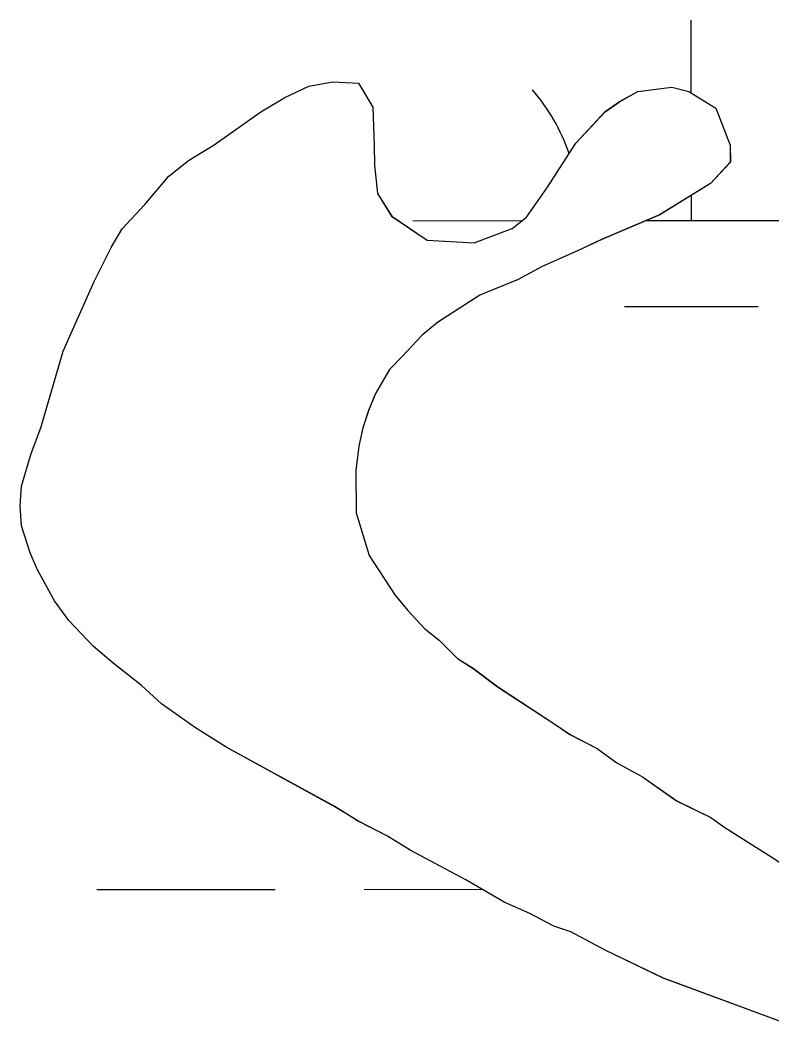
# Model space of a CAD drawing. Extents: x 3279314 to 3317160, y 734079 to 759431.
# Drawn here: x 3296364.5 to 3296499.6, y 743354.6 to 743534.7 of the extents above; entities that cross this region are included whole.
import ezdxf

# ---------------------------------------------------------------- set-up
doc = ezdxf.new("R2010")
doc.units = 0
doc.layers.add('V-SITE-VEGE', color=7, linetype='Continuous')
doc.layers.add('V-WETL-SWMP', color=7, linetype='Continuous')

msp = doc.modelspace()

# ---------------------------------------------------------------- linework, layer by layer
at = {"layer": 'V-SITE-VEGE'}
for p, q in [((3296412.07, 743520.8), (3296416.39, 743522.86)), ((3296416.39, 743522.86), (3296420.71, 743523.64)), ((3296420.71, 743523.64), (3296425.3, 743523.41)), ((3296425.3, 743523.41), (3296427.87, 743519.09)), ((3296475.48, 743521.86), (3296481.6, 743522.66)), ((3296481.6, 743522.66), (3296484.66, 743521.91)), ((3296407.75, 743518.23), (3296412.07, 743520.8)), ((3296472.18, 743520.07), (3296475.48, 743521.86)), ((3296484.66, 743521.91), (3296489.51, 743518.88)), ((3296427.87, 743519.09), (3296428.16, 743512.22)), ((3296469.64, 743518.27), (3296472.18, 743520.07)), ((3296489.51, 743518.88), (3296492.09, 743512.27)), ((3296399.37, 743512.33), (3296407.75, 743518.23)), ((3296464.33, 743512.64), (3296469.64, 743518.27)), ((3296394.8, 743509.51), (3296399.37, 743512.33)), ((3296428.16, 743512.22), (3296428.17, 743508.65)), ((3296459.27, 743504.72), (3296464.33, 743512.64)), ((3296492.09, 743512.27), (3296492.1, 743509.21)), ((3296391.25, 743506.69), (3296394.8, 743509.51)), ((3296428.17, 743508.65), (3296428.71, 743503.56)), ((3296492.1, 743509.21), (3296488.56, 743505.37)), ((3296386.94, 743501.57), (3296391.25, 743506.69)), ((3296455.47, 743499.35), (3296459.27, 743504.72)), ((3296488.56, 743505.37), (3296479.41, 743499.72)), ((3296428.71, 743503.56), (3296431.27, 743499.49)), ((3296382.89, 743497.22), (3296386.94, 743501.57)), ((3296431.27, 743499.49), (3296437.66, 743495.19)), ((3296452.94, 743497.3), (3296455.47, 743499.35)), ((3296479.41, 743499.72), (3296468.99, 743495.34)), ((3296380.87, 743493.9), (3296382.89, 743497.22)), ((3296446.07, 743494.72), (3296452.94, 743497.3)), ((3296437.66, 743495.19), (3296446.07, 743494.72)), ((3296468.99, 743495.34), (3296464.67, 743493.29)), ((3296377.84, 743487.77), (3296380.87, 743493.9)), ((3296464.67, 743493.29), (3296458.32, 743490.45)), ((3296458.32, 743490.45), (3296454, 743488.14)), ((3296454, 743488.14), (3296447.13, 743485.3)), ((3296372.29, 743475.27), (3296377.84, 743487.77)), ((3296447.13, 743485.3), (3296439.51, 743480.43)), ((3296439.51, 743480.43), (3296436.73, 743478.12)), ((3296436.73, 743478.12), (3296433.18, 743474.29)), ((3296368.29, 743461.49), (3296372.29, 743475.27)), ((3296433.18, 743474.29), (3296430.89, 743471.98)), ((3296430.89, 743471.98), (3296428.37, 743467.64)), ((3296428.37, 743467.64), (3296427.11, 743464.58)), ((3296427.11, 743464.58), (3296426.11, 743461.51)), ((3296366.52, 743456.9), (3296368.29, 743461.49)), ((3296426.11, 743461.51), (3296425.36, 743458.2)), ((3296425.36, 743458.2), (3296424.87, 743453.87)), ((3296364.77, 743451.03), (3296366.52, 743456.9)), ((3296424.87, 743453.87), (3296424.91, 743446.23)), ((3296364.53, 743447.46), (3296364.77, 743451.03)), ((3296364.8, 743443.9), (3296364.53, 743447.46)), ((3296424.91, 743446.23), (3296427.23, 743438.6)), ((3296366.35, 743439.07), (3296364.8, 743443.9)), ((3296367.64, 743436.02), (3296366.35, 743439.07)), ((3296427.23, 743438.6), (3296431.85, 743431.49)), ((3296370.73, 743430.43), (3296367.64, 743436.02)), ((3296373.29, 743426.88), (3296370.73, 743430.43)), ((3296431.85, 743431.49), (3296434.16, 743428.7)), ((3296434.16, 743428.7), (3296437.23, 743425.4)), ((3296377.64, 743422.31), (3296373.29, 743426.88)), ((3296437.23, 743425.4), (3296439.79, 743423.37)), ((3296439.79, 743423.37), (3296443.12, 743420.08)), ((3296381.22, 743419.27), (3296377.64, 743422.31)), ((3296443.12, 743420.08), (3296445.93, 743418.31)), ((3296386.34, 743415.22), (3296381.22, 743419.27)), ((3296445.93, 743418.31), (3296450.27, 743415.02)), ((3296389.92, 743411.93), (3296386.34, 743415.22)), ((3296450.27, 743415.02), (3296460.75, 743408.19)), ((3296396.05, 743407.62), (3296389.92, 743411.93)), ((3296401.67, 743404.09), (3296396.05, 743407.62)), ((3296460.75, 743408.19), (3296463.3, 743406.42)), ((3296463.3, 743406.42), (3296468.16, 743403.89)), ((3296421.08, 743393.48), (3296401.67, 743404.09)), ((3296468.16, 743403.89), (3296471.73, 743401.36)), ((3296471.73, 743401.36), (3296476.33, 743398.84)), ((3296476.33, 743398.84), (3296482.46, 743394.54)), ((3296482.46, 743394.54), (3296488.59, 743391.51)), ((3296425.17, 743390.95), (3296421.08, 743393.48)), ((3296430.53, 743388.18), (3296425.17, 743390.95)), ((3296488.59, 743391.51), (3296491.15, 743389.74)), ((3296491.15, 743389.74), (3296499.58, 743384.43)), ((3296434.62, 743385.65), (3296430.53, 743388.18)), ((3296444.58, 743380.35), (3296434.62, 743385.65)), ((3296499.58, 743384.43), (3296503.41, 743381.91)), ((3296451.48, 743376.31), (3296444.58, 743380.35)), ((3296456.07, 743374.29), (3296451.48, 743376.31)), ((3296460.41, 743372.02), (3296456.07, 743374.29)), ((3296463.47, 743371.01), (3296460.41, 743372.02)), ((3296469.6, 743367.73), (3296463.47, 743371.01)), ((3296480.07, 743362.69), (3296469.6, 743367.73)), ((3296501.76, 743354.64), (3296480.07, 743362.69))]:
    msp.add_line(p, q, dxfattribs=at)
at = {"layer": 'V-WETL-SWMP'}
for p, q in [((3296485.1, 743521.63), (3296485.09, 743534.72)), ((3296412.07, 743520.79), (3296416.39, 743522.85)), ((3296412.07, 743520.79), (3296416.39, 743522.85)), ((3296416.39, 743522.85), (3296420.72, 743523.63)), ((3296416.39, 743522.85), (3296420.72, 743523.63)), ((3296420.72, 743523.63), (3296425.31, 743523.4)), ((3296420.72, 743523.63), (3296425.31, 743523.4)), ((3296425.31, 743523.4), (3296427.87, 743519.08)), ((3296425.31, 743523.4), (3296427.87, 743519.08)), ((3296475.49, 743521.86), (3296481.6, 743522.65)), ((3296475.49, 743521.86), (3296481.6, 743522.65)), ((3296481.6, 743522.65), (3296484.66, 743521.9)), ((3296481.6, 743522.65), (3296484.66, 743521.9)), ((3296407.75, 743518.22), (3296412.07, 743520.79)), ((3296407.75, 743518.22), (3296412.07, 743520.79)), ((3296472.19, 743520.06), (3296475.49, 743521.86)), ((3296472.19, 743520.06), (3296475.49, 743521.86)), ((3296484.66, 743521.9), (3296489.52, 743518.87)), ((3296484.66, 743521.9), (3296489.52, 743518.87)), ((3296427.87, 743519.08), (3296428.16, 743512.21)), ((3296427.87, 743519.08), (3296428.16, 743512.21)), ((3296469.65, 743518.26), (3296472.19, 743520.06)), ((3296469.65, 743518.26), (3296472.19, 743520.06)), ((3296489.52, 743518.87), (3296492.1, 743512.26)), ((3296489.52, 743518.87), (3296492.1, 743512.26)), ((3296399.38, 743512.32), (3296407.75, 743518.22)), ((3296399.38, 743512.32), (3296407.75, 743518.22)), ((3296464.33, 743512.63), (3296469.65, 743518.26)), ((3296464.33, 743512.63), (3296469.65, 743518.26)), ((3296394.81, 743509.5), (3296399.38, 743512.32)), ((3296394.81, 743509.5), (3296399.38, 743512.32)), ((3296428.16, 743512.21), (3296428.18, 743508.64)), ((3296428.16, 743512.21), (3296428.18, 743508.64)), ((3296459.27, 743504.71), (3296464.33, 743512.63)), ((3296459.27, 743504.71), (3296464.33, 743512.63)), ((3296492.1, 743512.26), (3296492.11, 743509.2)), ((3296492.1, 743512.26), (3296492.11, 743509.2)), ((3296391.25, 743506.68), (3296394.81, 743509.5)), ((3296391.25, 743506.68), (3296394.81, 743509.5)), ((3296428.18, 743508.64), (3296428.71, 743503.55)), ((3296428.18, 743508.64), (3296428.71, 743503.55)), ((3296492.11, 743509.2), (3296488.56, 743505.36)), ((3296492.11, 743509.2), (3296488.56, 743505.36)), ((3296386.95, 743501.57), (3296391.25, 743506.68)), ((3296386.95, 743501.57), (3296391.25, 743506.68)), ((3296455.48, 743499.35), (3296459.27, 743504.71)), ((3296455.48, 743499.35), (3296459.27, 743504.71)), ((3296488.56, 743505.36), (3296479.42, 743499.72)), ((3296488.56, 743505.36), (3296479.42, 743499.72)), ((3296428.71, 743503.55), (3296431.28, 743499.49)), ((3296428.71, 743503.55), (3296431.28, 743499.49)), ((3296485.11, 743498.72), (3296485.11, 743503.23)), ((3296382.89, 743497.22), (3296386.95, 743501.57)), ((3296382.89, 743497.22), (3296386.95, 743501.57)), ((3296431.28, 743499.49), (3296437.67, 743495.19)), ((3296431.28, 743499.49), (3296437.67, 743495.19)), ((3296452.94, 743497.3), (3296455.48, 743499.35)), ((3296452.94, 743497.3), (3296455.48, 743499.35)), ((3296479.42, 743499.72), (3296469, 743495.34)), ((3296479.42, 743499.72), (3296469, 743495.34)), ((3296477.03, 743498.71), (3296535.11, 743498.74)), ((3296380.87, 743493.89), (3296382.89, 743497.22)), ((3296380.87, 743493.89), (3296382.89, 743497.22)), ((3296435.11, 743498.69), (3296454.68, 743498.7)), ((3296446.08, 743494.72), (3296452.94, 743497.3)), ((3296446.08, 743494.72), (3296452.94, 743497.3)), ((3296437.67, 743495.19), (3296446.08, 743494.72)), ((3296437.67, 743495.19), (3296446.08, 743494.72)), ((3296469, 743495.34), (3296464.68, 743493.28)), ((3296469, 743495.34), (3296464.68, 743493.28)), ((3296377.84, 743487.77), (3296380.87, 743493.89)), ((3296377.84, 743487.77), (3296380.87, 743493.89)), ((3296464.68, 743493.28), (3296458.32, 743490.45)), ((3296464.68, 743493.28), (3296458.32, 743490.45)), ((3296458.32, 743490.45), (3296454, 743488.13)), ((3296458.32, 743490.45), (3296454, 743488.13)), ((3296454, 743488.13), (3296447.14, 743485.3)), ((3296454, 743488.13), (3296447.14, 743485.3)), ((3296372.3, 743475.26), (3296377.84, 743487.77)), ((3296372.3, 743475.26), (3296377.84, 743487.77)), ((3296447.14, 743485.3), (3296439.52, 743480.42)), ((3296447.14, 743485.3), (3296439.52, 743480.42)), ((3296473.12, 743483.28), (3296497.12, 743483.29)), ((3296439.52, 743480.42), (3296436.73, 743478.12)), ((3296439.52, 743480.42), (3296436.73, 743478.12)), ((3296436.73, 743478.12), (3296433.18, 743474.28)), ((3296436.73, 743478.12), (3296433.18, 743474.28)), ((3296368.29, 743461.48), (3296372.3, 743475.26)), ((3296368.29, 743461.48), (3296372.3, 743475.26)), ((3296433.18, 743474.28), (3296430.9, 743471.97)), ((3296433.18, 743474.28), (3296430.9, 743471.97)), ((3296430.9, 743471.97), (3296428.38, 743467.63)), ((3296430.9, 743471.97), (3296428.38, 743467.63)), ((3296428.38, 743467.63), (3296427.12, 743464.57)), ((3296428.38, 743467.63), (3296427.12, 743464.57)), ((3296427.12, 743464.57), (3296426.11, 743461.51)), ((3296427.12, 743464.57), (3296426.11, 743461.51)), ((3296366.53, 743456.89), (3296368.29, 743461.48)), ((3296366.53, 743456.89), (3296368.29, 743461.48)), ((3296426.11, 743461.51), (3296425.36, 743458.19)), ((3296426.11, 743461.51), (3296425.36, 743458.19)), ((3296425.36, 743458.19), (3296424.87, 743453.86)), ((3296425.36, 743458.19), (3296424.87, 743453.86)), ((3296364.77, 743451.02), (3296366.53, 743456.89)), ((3296364.77, 743451.02), (3296366.53, 743456.89)), ((3296424.87, 743453.86), (3296424.91, 743446.22)), ((3296424.87, 743453.86), (3296424.91, 743446.22)), ((3296364.54, 743447.46), (3296364.77, 743451.02)), ((3296364.54, 743447.46), (3296364.77, 743451.02)), ((3296364.81, 743443.89), (3296364.54, 743447.46)), ((3296364.81, 743443.89), (3296364.54, 743447.46)), ((3296424.91, 743446.22), (3296427.24, 743438.59)), ((3296424.91, 743446.22), (3296427.24, 743438.59)), ((3296366.36, 743439.06), (3296364.81, 743443.89)), ((3296366.36, 743439.06), (3296364.81, 743443.89)), ((3296367.65, 743436.01), (3296366.36, 743439.06)), ((3296367.65, 743436.01), (3296366.36, 743439.06)), ((3296427.24, 743438.59), (3296431.86, 743431.48)), ((3296427.24, 743438.59), (3296431.86, 743431.48)), ((3296370.73, 743430.42), (3296367.65, 743436.01)), ((3296370.73, 743430.42), (3296367.65, 743436.01)), ((3296373.3, 743426.87), (3296370.73, 743430.42)), ((3296373.3, 743426.87), (3296370.73, 743430.42)), ((3296431.86, 743431.48), (3296434.17, 743428.69)), ((3296431.86, 743431.48), (3296434.17, 743428.69)), ((3296434.17, 743428.69), (3296437.24, 743425.39)), ((3296434.17, 743428.69), (3296437.24, 743425.39)), ((3296377.65, 743422.3), (3296373.3, 743426.87)), ((3296377.65, 743422.3), (3296373.3, 743426.87)), ((3296437.24, 743425.39), (3296439.79, 743423.37)), ((3296437.24, 743425.39), (3296439.79, 743423.37)), ((3296439.79, 743423.37), (3296443.12, 743420.07)), ((3296439.79, 743423.37), (3296443.12, 743420.07)), ((3296381.23, 743419.26), (3296377.65, 743422.3)), ((3296381.23, 743419.26), (3296377.65, 743422.3)), ((3296443.12, 743420.07), (3296445.93, 743418.3)), ((3296443.12, 743420.07), (3296445.93, 743418.3)), ((3296386.34, 743415.21), (3296381.23, 743419.26)), ((3296386.34, 743415.21), (3296381.23, 743419.26)), ((3296445.93, 743418.3), (3296450.28, 743415.01)), ((3296445.93, 743418.3), (3296450.28, 743415.01)), ((3296389.92, 743411.92), (3296386.34, 743415.21)), ((3296389.92, 743411.92), (3296386.34, 743415.21)), ((3296450.28, 743415.01), (3296460.75, 743408.18)), ((3296450.28, 743415.01), (3296460.75, 743408.18)), ((3296396.06, 743407.62), (3296389.92, 743411.92)), ((3296396.06, 743407.62), (3296389.92, 743411.92)), ((3296401.68, 743404.08), (3296396.06, 743407.62)), ((3296401.68, 743404.08), (3296396.06, 743407.62)), ((3296460.75, 743408.18), (3296463.31, 743406.41)), ((3296460.75, 743408.18), (3296463.31, 743406.41)), ((3296463.31, 743406.41), (3296468.16, 743403.89)), ((3296463.31, 743406.41), (3296468.16, 743403.89)), ((3296421.09, 743393.47), (3296401.68, 743404.08)), ((3296421.09, 743393.47), (3296401.68, 743404.08)), ((3296468.16, 743403.89), (3296471.74, 743401.36)), ((3296468.16, 743403.89), (3296471.74, 743401.36)), ((3296471.74, 743401.36), (3296476.34, 743398.83)), ((3296471.74, 743401.36), (3296476.34, 743398.83)), ((3296476.34, 743398.83), (3296482.47, 743394.53)), ((3296476.34, 743398.83), (3296482.47, 743394.53)), ((3296482.47, 743394.53), (3296488.6, 743391.51)), ((3296482.47, 743394.53), (3296488.6, 743391.51)), ((3296425.18, 743390.95), (3296421.09, 743393.47)), ((3296425.18, 743390.95), (3296421.09, 743393.47)), ((3296430.54, 743388.17), (3296425.18, 743390.95)), ((3296430.54, 743388.17), (3296425.18, 743390.95)), ((3296488.6, 743391.51), (3296491.15, 743389.73)), ((3296488.6, 743391.51), (3296491.15, 743389.73)), ((3296491.15, 743389.73), (3296499.59, 743384.43)), ((3296491.15, 743389.73), (3296499.59, 743384.43)), ((3296434.63, 743385.64), (3296430.54, 743388.17)), ((3296434.63, 743385.64), (3296430.54, 743388.17)), ((3296444.59, 743380.34), (3296434.63, 743385.64)), ((3296444.59, 743380.34), (3296434.63, 743385.64)), ((3296451.48, 743376.3), (3296444.59, 743380.34)), ((3296451.48, 743376.3), (3296444.59, 743380.34)), ((3296378.33, 743378.59), (3296410.33, 743378.61)), ((3296426.33, 743378.62), (3296447.51, 743378.63)), ((3296456.08, 743374.28), (3296451.48, 743376.3)), ((3296456.08, 743374.28), (3296451.48, 743376.3)), ((3296460.42, 743372.01), (3296456.08, 743374.28)), ((3296460.42, 743372.01), (3296456.08, 743374.28)), ((3296463.48, 743371.01), (3296460.42, 743372.01)), ((3296463.48, 743371.01), (3296460.42, 743372.01)), ((3296469.61, 743367.73), (3296463.48, 743371.01)), ((3296469.61, 743367.73), (3296463.48, 743371.01)), ((3296480.08, 743362.68), (3296469.61, 743367.73)), ((3296480.08, 743362.68), (3296469.61, 743367.73)), ((3296501.77, 743354.64), (3296480.08, 743362.68)), ((3296501.77, 743354.64), (3296480.08, 743362.68))]:
    msp.add_line(p, q, dxfattribs=at)
msp.add_arc((3296429.87, 743499.16), 35.25, 19.2412, 40.801, dxfattribs=at)

doc.saveas('drawing.dxf')
